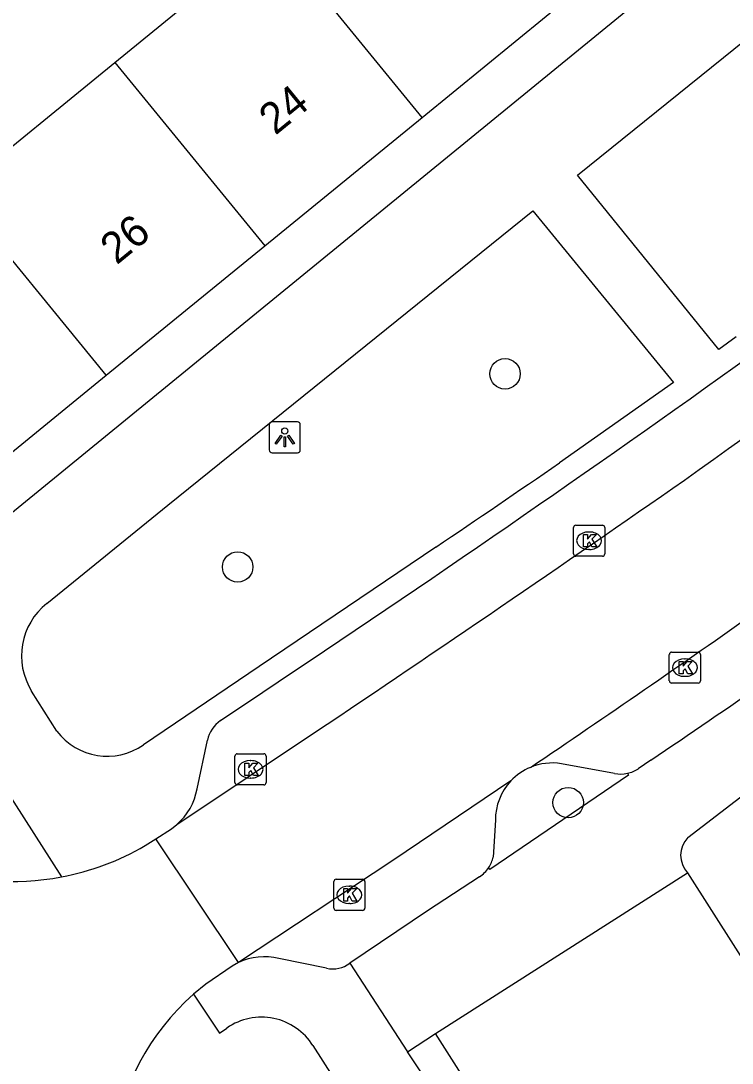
# Model space of a CAD drawing. Extents: x 162347 to 162868, y 381221 to 381813.
# Drawn here: x 162549.42 to 162572.27, y 381539.82 to 381573.33 of the extents above; entities that cross this region are included whole.
import ezdxf

# ---------------------------------------------------------------- set-up
doc = ezdxf.new("R2010")
doc.units = 0
for name, color, linetype in [('IMGEO_Boom', 7, 'Continuous'), ('IMGEO_Kolk', 7, 'Continuous'), ('IMGEO_Lichtpunt', 7, 'Continuous'), ('IMGEO_Pand', 7, 'Continuous'), ('IMGEO_Pand_nummerreeks', 7, 'Continuous'), ('IMGEO_Parkeervlak_open', 7, 'Continuous'), ('IMGEO_Rijbaan_lokaal_open', 7, 'Continuous'), ('IMGEO_Voetpad_open', 7, 'Continuous')]:
    doc.layers.add(name, color=color, linetype=linetype)

msp = doc.modelspace()

# ---------------------------------------------------------------- linework, layer by layer
at = {"layer": 'IMGEO_Boom'}
for centre in [(162564.975, 381561.98), (162556.384, 381555.772), (162567.003, 381548.196)]:
    msp.add_circle(centre, 0.489, dxfattribs=at)
at = {"layer": 'IMGEO_Kolk'}
for p, q in [((162567.176, 381556.19), (162567.176, 381557.042)), ((162567.251, 381557.116), (162568.103, 381557.116)), ((162568.177, 381557.042), (162568.177, 381556.19)), ((162567.664, 381556.896), (162567.689, 381556.896)), ((162567.687, 381556.336), (162567.662, 381556.336)), ((162568.103, 381556.116), (162567.251, 381556.116)), ((162570.254, 381552.11), (162570.254, 381552.962)), ((162570.329, 381553.036), (162571.181, 381553.036)), ((162571.255, 381552.962), (162571.255, 381552.11)), ((162570.742, 381552.816), (162570.767, 381552.816)), ((162571.181, 381552.036), (162570.329, 381552.036)), ((162570.765, 381552.256), (162570.74, 381552.256)), ((162556.297, 381548.841), (162556.297, 381549.693)), ((162556.372, 381549.767), (162557.224, 381549.767)), ((162557.298, 381549.693), (162557.298, 381548.841)), ((162556.785, 381549.547), (162556.81, 381549.547)), ((162556.808, 381548.987), (162556.783, 381548.987)), ((162557.224, 381548.767), (162556.372, 381548.767)), ((162559.473, 381544.807), (162559.473, 381545.659)), ((162559.548, 381545.733), (162560.4, 381545.733)), ((162560.474, 381545.659), (162560.474, 381544.807)), ((162559.961, 381545.513), (162559.986, 381545.513)), ((162559.984, 381544.953), (162559.959, 381544.953)), ((162560.4, 381544.733), (162559.548, 381544.733))]:
    msp.add_line(p, q, dxfattribs=at)
for points in [[(162567.176, 381556.19), (162567.176, 381557.042)], [(162567.251, 381557.116), (162568.103, 381557.116)], [(162568.177, 381557.042), (162568.177, 381556.19)], [(162567.497, 381556.816), (162567.62, 381556.816), (162567.62, 381556.665), (162567.75, 381556.816), (162567.914, 381556.816), (162567.768, 381556.665), (162567.921, 381556.416), (162567.769, 381556.416), (162567.684, 381556.58), (162567.62, 381556.513), (162567.62, 381556.416), (162567.497, 381556.416), (162567.497, 381556.816)], [(162568.103, 381556.116), (162567.251, 381556.116)], [(162570.254, 381552.11), (162570.254, 381552.962)], [(162570.329, 381553.036), (162571.181, 381553.036)], [(162571.255, 381552.962), (162571.255, 381552.11)], [(162570.575, 381552.736), (162570.698, 381552.736), (162570.698, 381552.585), (162570.828, 381552.736), (162570.992, 381552.736), (162570.846, 381552.585), (162570.999, 381552.336), (162570.847, 381552.336), (162570.762, 381552.5), (162570.698, 381552.433), (162570.698, 381552.336), (162570.575, 381552.336), (162570.575, 381552.736)], [(162571.181, 381552.036), (162570.329, 381552.036)], [(162556.297, 381548.841), (162556.297, 381549.693)], [(162556.372, 381549.767), (162557.224, 381549.767)], [(162557.298, 381549.693), (162557.298, 381548.841)], [(162556.618, 381549.467), (162556.741, 381549.467), (162556.741, 381549.316), (162556.871, 381549.467), (162557.035, 381549.467), (162556.889, 381549.316), (162557.042, 381549.067), (162556.89, 381549.067), (162556.805, 381549.231), (162556.741, 381549.164), (162556.741, 381549.067), (162556.618, 381549.067), (162556.618, 381549.467)], [(162557.224, 381548.767), (162556.372, 381548.767)], [(162559.473, 381544.807), (162559.473, 381545.659)], [(162559.548, 381545.733), (162560.4, 381545.733)], [(162560.474, 381545.659), (162560.474, 381544.807)], [(162559.794, 381545.433), (162559.917, 381545.433), (162559.917, 381545.282), (162560.047, 381545.433), (162560.211, 381545.433), (162560.065, 381545.282), (162560.218, 381545.033), (162560.066, 381545.033), (162559.981, 381545.197), (162559.917, 381545.13), (162559.917, 381545.033), (162559.794, 381545.033), (162559.794, 381545.433)], [(162560.4, 381544.733), (162559.548, 381544.733)]]:
    msp.add_lwpolyline(points, dxfattribs=at)
for centre, start, end in [((162567.253, 381557.04), 91.552, 178.448), ((162567.253, 381557.04), 91.552, 178.448), ((162568.101, 381557.04), 1.552, 88.448), ((162568.101, 381557.04), 1.552, 88.448), ((162567.253, 381556.192), 181.552, 268.448), ((162567.253, 381556.192), 181.552, 268.448), ((162568.101, 381556.192), 271.552, 358.448), ((162568.101, 381556.192), 271.552, 358.448), ((162570.331, 381552.96), 91.552, 178.448), ((162570.331, 381552.96), 91.552, 178.448), ((162571.179, 381552.96), 1.552, 88.448), ((162571.179, 381552.96), 1.552, 88.448), ((162570.331, 381552.112), 181.552, 268.448), ((162570.331, 381552.112), 181.552, 268.448), ((162571.179, 381552.112), 271.552, 358.448), ((162571.179, 381552.112), 271.552, 358.448), ((162556.374, 381549.691), 91.552, 178.448), ((162556.374, 381549.691), 91.552, 178.448), ((162557.222, 381549.691), 1.552, 88.448), ((162557.222, 381549.691), 1.552, 88.448), ((162556.374, 381548.843), 181.552, 268.448), ((162556.374, 381548.843), 181.552, 268.448), ((162557.222, 381548.843), 271.552, 358.448), ((162557.222, 381548.843), 271.552, 358.448), ((162559.55, 381545.657), 91.552, 178.448), ((162559.55, 381545.657), 91.552, 178.448), ((162560.398, 381545.657), 1.552, 88.448), ((162560.398, 381545.657), 1.552, 88.448), ((162559.55, 381544.809), 181.552, 268.448), ((162559.55, 381544.809), 181.552, 268.448), ((162560.398, 381544.809), 271.552, 358.448), ((162560.398, 381544.809), 271.552, 358.448)]:
    msp.add_arc(centre, 0.0765, start, end, dxfattribs=at)
for centre, major_axis, ratio, start_param, end_param in [((162567.663, 381556.616), (-0.387, 0.002), 0.722429, 4.712389, 7.853982), ((162567.688, 381556.616), (-0.39, 0.002), 0.717154, 1.570796, 4.712389), ((162570.741, 381552.536), (-0.387, 0.002), 0.722429, 4.712389, 7.853982), ((162570.766, 381552.536), (-0.39, 0.002), 0.717154, 1.570796, 4.712389), ((162556.784, 381549.267), (-0.387, 0.002), 0.722429, 4.712389, 7.853982), ((162556.809, 381549.267), (-0.39, 0.002), 0.717154, 1.570796, 4.712389), ((162559.96, 381545.233), (-0.387, 0.002), 0.722429, 4.712389, 7.853982), ((162559.985, 381545.233), (-0.39, 0.002), 0.717154, 1.570796, 4.712389)]:
    msp.add_ellipse(centre, major_axis=major_axis, ratio=ratio, start_param=start_param, end_param=end_param, dxfattribs=at)
at = {"layer": 'IMGEO_Lichtpunt'}
for p, q in [((162557.4, 381560.342), (162557.4, 381559.535)), ((162557.4, 381560.342), (162557.4, 381559.535)), ((162558.302, 381560.437), (162557.494, 381560.437)), ((162558.302, 381560.437), (162557.494, 381560.437)), ((162558.396, 381559.535), (162558.396, 381560.342)), ((162558.396, 381559.535), (162558.396, 381560.342)), ((162557.494, 381559.441), (162558.302, 381559.441)), ((162557.494, 381559.441), (162558.302, 381559.441))]:
    msp.add_line(p, q, dxfattribs=at)
for points in [[(162557.774, 381560.006), (162557.813, 381559.978), (162557.625, 381559.716), (162557.587, 381559.743), (162557.774, 381560.006)], [(162557.986, 381559.978), (162558.024, 381560.005), (162558.211, 381559.743), (162558.172, 381559.715), (162557.986, 381559.978)], [(162557.876, 381559.958), (162557.923, 381559.958), (162557.923, 381559.636), (162557.876, 381559.636), (162557.876, 381559.958)]]:
    msp.add_lwpolyline(points, dxfattribs=at)
msp.add_circle((162557.899, 381560.14), 0.0994, dxfattribs=at)
for centre, start, end in [((162557.494, 381560.342), 90, 180), ((162557.494, 381560.342), 90, 180), ((162558.302, 381560.342), 0, 90), ((162558.302, 381560.342), 0, 90), ((162557.494, 381559.535), 180, 270), ((162557.494, 381559.535), 180, 270), ((162558.302, 381559.535), 270, 0), ((162558.302, 381559.535), 270, 360)]:
    msp.add_arc(centre, 0.0946, start, end, dxfattribs=at)
at = {"layer": 'IMGEO_Pand'}
for points in [[(162552.436, 381571.993), (162557.491, 381576.122)], [(162562.308, 381570.225), (162557.491, 381576.122)], [(162562.308, 381570.225), (162567.297, 381574.3)], [(162547.338, 381567.829), (162552.436, 381571.993)], [(162552.436, 381571.993), (162557.253, 381566.096)], [(162557.253, 381566.096), (162562.308, 381570.225)], [(162552.155, 381561.932), (162547.338, 381567.829)], [(162552.155, 381561.932), (162557.253, 381566.096)], [(162547.084, 381557.79), (162552.155, 381561.932)], [(162562.738, 381540.775), (162570.842, 381545.936)], [(162570.842, 381545.936), (162580.243, 381531.175)], [(162572.139, 381526.015), (162569.639, 381529.94), (162564.99, 381537.239), (162562.738, 381540.775)]]:
    msp.add_lwpolyline(points, dxfattribs=at)
at = {"layer": 'IMGEO_Parkeervlak_open'}
for points in [[(162568.495, 381549.132), (162566.786, 381549.448)], [(162564.666, 381547.631), (162564.592, 381546.442)]]:
    msp.add_lwpolyline(points, dxfattribs=at)
for centre, radius, start, end in [((162566.497, 381547.626), 1.845, 80.9845, 112.5287), ((162568.677, 381550.215), 1.099, 260.4415, 282.0614), ((162566.502, 381547.64), 1.836, 136.8669, 180.2825), ((162563.568, 381546.681), 1.052, 326.9127, 346.8554)]:
    msp.add_arc(centre, radius, start, end, dxfattribs=at)
at = {"layer": 'IMGEO_Rijbaan_lokaal_open'}
for points in [[(162554.43, 381547.492), (162558.888, 381550.47)], [(162565.162, 381548.895), (162561.367, 381546.338), (162556.409, 381543.054)], [(162553.756, 381547.035), (162554.256, 381547.356), (162554.43, 381547.492)], [(162553.411, 381546.814), (162553.756, 381547.035)], [(162556.409, 381543.054), (162553.756, 381547.035)], [(162556.409, 381543.054), (162556.202, 381542.938), (162555.366, 381542.362), (162554.966, 381542.034)]]:
    msp.add_lwpolyline(points, dxfattribs=at)
for centre, radius, start, end in [((162338.324, 381885.243), 400.919, 305.42961, 308.08843), ((162128.989, 382192.662), 772.802, 303.799303, 304.863223), ((162309.206, 381929.336), 458.52, 304.02766, 305.13639), ((162566.516, 381547.611), 1.866, 112.8973, 136.5214), ((162549.16, 381554.086), 8.422, 220.3194, 280.6706), ((162549.158, 381554.099), 8.436, 280.6663, 300.2778), ((162560.071, 381536.225), 7.734, 131.3052, 213.3144)]:
    msp.add_arc(centre, radius, start, end, dxfattribs=at)
at = {"layer": 'IMGEO_Voetpad_open'}
for points in [[(162583.699, 381585.765), (162548.034, 381556.624)], [(162572.406, 381563.168), (162571.849, 381562.76), (162567.304, 381568.365), (162582.043, 381580.261)], [(162554.141, 381557.755), (162565.868, 381567.217), (162570.389, 381561.7), (162566.722, 381559.122)], [(162570.854, 381547.076), (162585.874, 381558.614)], [(162550.252, 381554.598), (162554.141, 381557.755)], [(162562.752, 381556.413), (162557.071, 381552.574), (162553.356, 381550.051)], [(162545.554, 381553.9), (162550.719, 381545.809)], [(162550.571, 381550.494), (162549.764, 381551.783)], [(162555.836, 381550.832), (162557.192, 381551.752)], [(162555.08, 381548.641), (162555.41, 381550.201)], [(162569.662, 381549.566), (162569.258, 381549.285)], [(162568.907, 381549.141), (162568.947, 381549.074), (162564.49, 381546.042), (162564.449, 381546.107)], [(162564.159, 381545.816), (162562.488, 381544.721), (162559.987, 381543.036)], [(162559.24, 381542.875), (162557.708, 381543.183)], [(162559.987, 381543.036), (162561.844, 381540.188)], [(162554.966, 381542.034), (162555.805, 381540.786), (162556.039, 381540.951)], [(162561.844, 381540.188), (162562.738, 381540.775)], [(162558.802, 381540.384), (162562.261, 381534.968), (162554.627, 381530.33)], [(162590.152, 381495.869), (162587.839, 381499.445), (162583.065, 381506.926), (162578.52, 381514.13), (162573.5, 381522.067), (162568.826, 381529.447), (162564.167, 381536.701), (162561.844, 381540.188)]]:
    msp.add_lwpolyline(points, dxfattribs=at)
for centre, radius, start, end in [((162266.736, 381989.306), 525.184, 303.57691, 305.65347), ((162406.149, 381790.176), 281.371, 303.81902, 304.79772), ((162440.181, 381742.431), 232.298, 303.87575, 306.10101), ((162551.578, 381552.918), 2.14, 128.2888, 212.0415), ((162556.406, 381549.988), 1.019, 124.0413, 167.9107), ((162552.196, 381551.733), 2.043, 217.3281, 304.5956), ((162568.668, 381550.224), 1.109, 282.457, 302.1554), ((162553.111, 381548.996), 2.001, 311.2392, 349.7663), ((162571.439, 381546.5), 0.821, 135.4486, 223.3452), ((162563.595, 381546.668), 1.022, 303.5014, 326.6959), ((162557.235, 381541.338), 1.904, 75.6252, 115.7173), ((162559.444, 381543.742), 0.891, 256.7722, 307.5535), ((162557.15, 381539.35), 1.949, 32.0532, 124.7532)]:
    msp.add_arc(centre, radius, start, end, dxfattribs=at)

# ---------------------------------------------------------------- texts
at = {"layer": 'IMGEO_Pand_nummerreeks'}
for s, p in [('24', (162557.593, 381569.628)), ('26', (162552.496, 381565.464))]:
    msp.add_text(s, height=1, rotation=39.2425, dxfattribs=at).set_placement(p)

doc.saveas('drawing.dxf')
